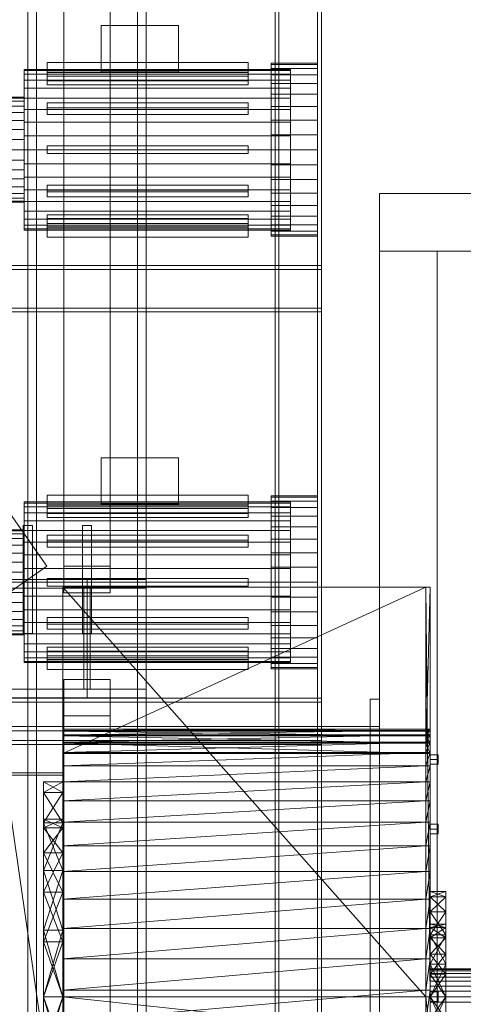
# Model space of a CAD drawing. Header units: millimetres. Extents: x -4738 to 65662, y -68080 to 6847.
# Tile 415 of 656: x 1734 to 2309, y -34900 to -33625. Entities that reach past the tile are written whole.
import ezdxf

# ---------------------------------------------------------------- set-up
doc = ezdxf.new("R2010")
doc.units = ezdxf.units.MM
for name, color, linetype, lineweight in [('frontal_C03', 7, 'Continuous', 0), ('frontal_secador', 7, 'Continuous', 0), ('frontal_tolva', 7, 'Continuous', 0)]:
    doc.layers.add(name, color=color, linetype=linetype, lineweight=lineweight)

msp = doc.modelspace()

# ---------------------------------------------------------------- linework, layer by layer
at = {"layer": 'frontal_C03'}
msp.add_line((1915, -35988), (1485, -33007.45), dxfattribs=at)
at = {"layer": 'frontal_secador'}
for p, q in [((2065, -35980), (2065, -33443.5)), ((2070, -35980), (2070, -33443.5)), ((2120, -35980), (2120, -33443.5)), ((2125, -35980), (2125, -33443.5)), ((1840, -33632.5), (1940, -33632.5)), ((1840, -33692.5), (1840, -33632.5)), ((1940, -33692.5), (1940, -33632.5)), ((1740, -33691.08), (1740, -33689.5)), ((2085, -33689.5), (1740, -33689.5)), ((1740, -33695.772), (1740, -33691.08)), ((2085, -33691.08), (1740, -33691.08)), ((2030, -33680.5), (1770, -33680.5)), ((1770, -33680.5), (1770, -33693.5)), ((2030, -33693.5), (2030, -33680.5)), ((2060, -33683.202), (2060, -33681.5)), ((2120, -33681.5), (2060, -33681.5)), ((2060, -33688.254), (2060, -33683.202)), ((2120, -33683.202), (2060, -33683.202)), ((2060, -33696.505), (2060, -33688.254)), ((2120, -33688.254), (2060, -33688.254)), ((2085, -33691.08), (2085, -33689.5)), ((2085, -33695.772), (2085, -33691.08)), ((2120, -33683.202), (2120, -33681.5)), ((2120, -33688.254), (2120, -33683.202)), ((2120, -33696.505), (2120, -33688.254)), ((1740, -33703.433), (1740, -33695.772)), ((2085, -33695.772), (1740, -33695.772)), ((1740, -33713.831), (1740, -33703.433)), ((2085, -33703.433), (1740, -33703.433)), ((1770, -33704.397), (1770, -33693.139)), ((1770, -33693.139), (2030, -33693.139)), ((1770, -33698.139), (1770, -33693.139)), ((1770, -33693.5), (2030, -33693.5)), ((2030, -33698.139), (1770, -33698.139)), ((1770, -33698.139), (1770, -33709.397)), ((2030, -33704.397), (1770, -33704.397)), ((1770, -33704.397), (1770, -33709.397)), ((1840, -33692.5), (1940, -33692.5)), ((2030, -33693.139), (2030, -33704.397)), ((2030, -33693.139), (2030, -33698.139)), ((2030, -33709.397), (2030, -33698.139)), ((2030, -33709.397), (2030, -33704.397)), ((2060, -33707.703), (2060, -33696.505)), ((2120, -33696.505), (2060, -33696.505)), ((2085, -33703.433), (2085, -33695.772)), ((2085, -33713.831), (2085, -33703.433)), ((2120, -33707.703), (2120, -33696.505)), ((1740, -33726.65), (1740, -33713.831)), ((2085, -33713.831), (1740, -33713.831)), ((1770, -33709.397), (2030, -33709.397)), ((2060, -33721.508), (2060, -33707.703)), ((2120, -33707.703), (2060, -33707.703)), ((2085, -33726.65), (2085, -33713.831)), ((2120, -33721.508), (2120, -33707.703)), ((1740, -33725.5), (1715, -33725.5)), ((1740, -33726.807), (1715, -33726.807)), ((1740, -33726.807), (1740, -33725.5)), ((1740, -33741.5), (1740, -33726.65)), ((2085, -33726.65), (1740, -33726.65)), ((1740, -33730.676), (1740, -33726.807)), ((2060, -33737.5), (2060, -33721.508)), ((2120, -33721.508), (2060, -33721.508)), ((2085, -33741.5), (2085, -33726.65)), ((2120, -33737.5), (2120, -33721.508)), ((1740, -33730.676), (1715, -33730.676)), ((1740, -33736.96), (1715, -33736.96)), ((1740, -33736.96), (1740, -33730.676)), ((1740, -33745.417), (1740, -33736.96)), ((1740, -33757.93), (1740, -33741.5)), ((2085, -33741.5), (1740, -33741.5)), ((1770, -33739.17), (1770, -33732.67)), ((1770, -33732.67), (2030, -33732.67)), ((1770, -33741.33), (1770, -33732.67)), ((2030, -33739.17), (1770, -33739.17)), ((1770, -33739.17), (1770, -33747.83)), ((2030, -33741.33), (1770, -33741.33)), ((1770, -33741.33), (1770, -33747.83)), ((2030, -33732.67), (2030, -33739.17)), ((2030, -33732.67), (2030, -33741.33)), ((2030, -33747.83), (2030, -33739.17)), ((2030, -33747.83), (2030, -33741.33)), ((2060, -33755.194), (2060, -33737.5)), ((2120, -33737.5), (2060, -33737.5)), ((2085, -33757.93), (2085, -33741.5)), ((2120, -33755.194), (2120, -33737.5)), ((1740, -33745.417), (1715, -33745.417)), ((1740, -33755.721), (1715, -33755.721)), ((1740, -33755.721), (1740, -33745.417)), ((1740, -33767.478), (1740, -33755.721)), ((1770, -33747.83), (2030, -33747.83)), ((2060, -33774.051), (2060, -33755.194)), ((2120, -33755.194), (2060, -33755.194)), ((2120, -33774.051), (2120, -33755.194)), ((1740, -33767.478), (1715, -33767.478)), ((1740, -33775.441), (1740, -33757.93)), ((2085, -33757.93), (1740, -33757.93)), ((1740, -33780.234), (1740, -33767.478)), ((2085, -33775.441), (2085, -33757.93)), ((1740, -33780.234), (1715, -33780.234)), ((1740, -33793.5), (1740, -33775.441)), ((2085, -33775.441), (1740, -33775.441)), ((1740, -33793.5), (1740, -33780.234)), ((2060, -33793.5), (2060, -33774.051)), ((2120, -33774.051), (2060, -33774.051)), ((2085, -33793.5), (2085, -33775.441)), ((2120, -33793.5), (2120, -33774.051)), ((1715, -33793.5), (1740, -33793.5)), ((1740, -33793.5), (1740, -33811.559)), ((1740, -33793.5), (2085, -33793.5)), ((1740, -33806.766), (1740, -33793.5)), ((1770, -33788.5), (2030, -33788.5)), ((1770, -33798.5), (1770, -33788.5)), ((2030, -33798.5), (2030, -33788.5)), ((2060, -33793.5), (2060, -33812.949)), ((2060, -33793.5), (2120, -33793.5)), ((2085, -33811.559), (2085, -33793.5)), ((2120, -33812.949), (2120, -33793.5)), ((1740, -33806.766), (1715, -33806.766)), ((1740, -33806.766), (1740, -33819.522)), ((1770, -33798.5), (2030, -33798.5)), ((1740, -33819.522), (1715, -33819.522)), ((1740, -33811.559), (1740, -33829.07)), ((2085, -33811.559), (1740, -33811.559)), ((1740, -33819.522), (1740, -33831.279)), ((2060, -33812.949), (2060, -33831.806)), ((2120, -33812.949), (2060, -33812.949)), ((2085, -33811.559), (2085, -33829.07)), ((2120, -33812.949), (2120, -33831.806)), ((1740, -33831.279), (1715, -33831.279)), ((1740, -33829.07), (1740, -33845.5)), ((2085, -33829.07), (1740, -33829.07)), ((1740, -33831.279), (1740, -33841.583)), ((2060, -33831.806), (2060, -33849.5)), ((2120, -33831.806), (2060, -33831.806)), ((2085, -33829.07), (2085, -33845.5)), ((2120, -33831.806), (2120, -33849.5)), ((1740, -33841.583), (1715, -33841.583)), ((1740, -33841.583), (1740, -33850.04)), ((1770, -33839.17), (2030, -33839.17)), ((1770, -33845.67), (1770, -33839.17)), ((1770, -33847.83), (1770, -33839.17)), ((2030, -33839.17), (2030, -33845.67)), ((2030, -33839.17), (2030, -33847.83)), ((1740, -33850.04), (1715, -33850.04)), ((1740, -33856.324), (1715, -33856.324)), ((1740, -33845.5), (1740, -33860.35)), ((2085, -33845.5), (1740, -33845.5)), ((1740, -33850.04), (1740, -33856.324)), ((1740, -33856.324), (1740, -33860.193)), ((2030, -33845.67), (1770, -33845.67)), ((1770, -33845.67), (1770, -33854.33)), ((1770, -33847.83), (1770, -33854.33)), ((2030, -33847.83), (1770, -33847.83)), ((1770, -33854.33), (2030, -33854.33)), ((2030, -33854.33), (2030, -33845.67)), ((2030, -33854.33), (2030, -33847.83)), ((2060, -33849.5), (2060, -33865.492)), ((2120, -33849.5), (2060, -33849.5)), ((2085, -33845.5), (2085, -33860.35)), ((2120, -33849.5), (2120, -33865.492)), ((2200, -33850), (3700, -33850)), ((2200, -33925), (2200, -33850)), ((1740, -33860.193), (1715, -33860.193)), ((1740, -33861.5), (1715, -33861.5)), ((1740, -33860.193), (1740, -33861.5)), ((1740, -33860.35), (1740, -33873.169)), ((2085, -33860.35), (1740, -33860.35)), ((2060, -33865.492), (2060, -33879.297)), ((2120, -33865.492), (2060, -33865.492)), ((2085, -33860.35), (2085, -33873.169)), ((2120, -33865.492), (2120, -33879.297)), ((1740, -33873.169), (1740, -33883.567)), ((2085, -33873.169), (1740, -33873.169)), ((1740, -33883.567), (1740, -33891.228)), ((2085, -33883.567), (1740, -33883.567)), ((1770, -33877.603), (2030, -33877.603)), ((1770, -33888.861), (1770, -33877.603)), ((1770, -33882.603), (1770, -33877.603)), ((1770, -33882.603), (1770, -33893.861)), ((2030, -33882.603), (1770, -33882.603)), ((2030, -33877.603), (2030, -33888.861)), ((2030, -33877.603), (2030, -33882.603)), ((2030, -33893.861), (2030, -33882.603)), ((2060, -33879.297), (2060, -33890.495)), ((2120, -33879.297), (2060, -33879.297)), ((2085, -33873.169), (2085, -33883.567)), ((2085, -33883.567), (2085, -33891.228)), ((2120, -33879.297), (2120, -33890.495)), ((1740, -33891.228), (1740, -33895.92)), ((2085, -33891.228), (1740, -33891.228)), ((1740, -33895.92), (1740, -33897.5)), ((2085, -33895.92), (1740, -33895.92)), ((2030, -33888.861), (1770, -33888.861)), ((1770, -33888.861), (1770, -33893.861)), ((1770, -33893.5), (2030, -33893.5)), ((1770, -33906.5), (1770, -33893.5)), ((1770, -33893.861), (2030, -33893.861)), ((2030, -33893.861), (2030, -33888.861)), ((2030, -33893.5), (2030, -33906.5)), ((2060, -33890.495), (2060, -33898.746)), ((2120, -33890.495), (2060, -33890.495)), ((2085, -33891.228), (2085, -33895.92)), ((2085, -33895.92), (2085, -33897.5)), ((2120, -33890.495), (2120, -33898.746)), ((2085, -33897.5), (1740, -33897.5)), ((2030, -33906.5), (1770, -33906.5)), ((2060, -33898.746), (2060, -33903.798)), ((2120, -33898.746), (2060, -33898.746)), ((2060, -33903.798), (2060, -33905.5)), ((2120, -33903.798), (2060, -33903.798)), ((2120, -33905.5), (2060, -33905.5)), ((2120, -33898.746), (2120, -33903.798)), ((2120, -33903.798), (2120, -33905.5)), ((2200, -33925), (2275, -33925)), ((2200, -35865), (2200, -33925)), ((2200, -33925), (3700, -33925)), ((2275, -35865), (2275, -33925)), ((2275, -33925), (3625, -33925)), ((1325, -33943.5), (2125, -33943.5)), ((2125, -33948.5), (2125, -33943.5)), ((1325, -33948.5), (2125, -33948.5)), ((2125, -33998.5), (2125, -33948.5)), ((1325, -33998.5), (2125, -33998.5)), ((1325, -34003.5), (2125, -34003.5)), ((2125, -34003.5), (2125, -33998.5)), ((1840, -34192.5), (1940, -34192.5)), ((1840, -34252.5), (1840, -34192.5)), ((1940, -34252.5), (1940, -34192.5)), ((2030, -34240.5), (1770, -34240.5)), ((1770, -34240.5), (1770, -34253.5)), ((2030, -34253.5), (2030, -34240.5)), ((1740, -34251.08), (1740, -34249.5)), ((2085, -34249.5), (1740, -34249.5)), ((1740, -34255.772), (1740, -34251.08)), ((2085, -34251.08), (1740, -34251.08)), ((1770, -34264.397), (1770, -34253.139)), ((1770, -34253.139), (2030, -34253.139)), ((1770, -34258.139), (1770, -34253.139)), ((1840, -34252.5), (1940, -34252.5)), ((2030, -34253.139), (2030, -34264.397)), ((2030, -34253.139), (2030, -34258.139)), ((2060, -34243.202), (2060, -34241.5)), ((2120, -34241.5), (2060, -34241.5)), ((2060, -34248.254), (2060, -34243.202)), ((2120, -34243.202), (2060, -34243.202)), ((2060, -34256.505), (2060, -34248.254)), ((2120, -34248.254), (2060, -34248.254)), ((2085, -34251.08), (2085, -34249.5)), ((2085, -34255.772), (2085, -34251.08)), ((2120, -34243.202), (2120, -34241.5)), ((2120, -34248.254), (2120, -34243.202)), ((2120, -34256.505), (2120, -34248.254)), ((1740, -34263.433), (1740, -34255.772)), ((2085, -34255.772), (1740, -34255.772)), ((1740, -34273.831), (1740, -34263.433)), ((2085, -34263.433), (1740, -34263.433)), ((1770, -34253.5), (2030, -34253.5)), ((2030, -34258.139), (1770, -34258.139)), ((1770, -34258.139), (1770, -34269.397)), ((2030, -34264.397), (1770, -34264.397)), ((1770, -34264.397), (1770, -34269.397)), ((2030, -34269.397), (2030, -34258.139)), ((2030, -34269.397), (2030, -34264.397)), ((2060, -34267.703), (2060, -34256.505)), ((2120, -34256.505), (2060, -34256.505)), ((2085, -34263.433), (2085, -34255.772)), ((2085, -34273.831), (2085, -34263.433)), ((2120, -34267.703), (2120, -34256.505)), ((1740, -34286.65), (1740, -34273.831)), ((2085, -34273.831), (1740, -34273.831)), ((1770, -34269.397), (2030, -34269.397)), ((2060, -34281.508), (2060, -34267.703)), ((2120, -34267.703), (2060, -34267.703)), ((2085, -34286.65), (2085, -34273.831)), ((2120, -34281.508), (2120, -34267.703)), ((1740, -34285.5), (1715, -34285.5)), ((1740, -34286.807), (1715, -34286.807)), ((1740, -34290.676), (1715, -34290.676)), ((1740, -34286.807), (1740, -34285.5)), ((1740, -34301.5), (1740, -34286.65)), ((2085, -34286.65), (1740, -34286.65)), ((1740, -34290.676), (1740, -34286.807)), ((1740, -34296.96), (1740, -34290.676)), ((2060, -34297.5), (2060, -34281.508)), ((2120, -34281.508), (2060, -34281.508)), ((2085, -34301.5), (2085, -34286.65)), ((2120, -34297.5), (2120, -34281.508)), ((1740, -34296.96), (1715, -34296.96)), ((1740, -34305.417), (1740, -34296.96)), ((1740, -34317.93), (1740, -34301.5)), ((2085, -34301.5), (1740, -34301.5)), ((1770, -34299.17), (1770, -34292.67)), ((1770, -34292.67), (2030, -34292.67)), ((1770, -34301.33), (1770, -34292.67)), ((2030, -34299.17), (1770, -34299.17)), ((1770, -34299.17), (1770, -34307.83)), ((2030, -34301.33), (1770, -34301.33)), ((1770, -34301.33), (1770, -34307.83)), ((2030, -34292.67), (2030, -34299.17)), ((2030, -34292.67), (2030, -34301.33)), ((2030, -34307.83), (2030, -34299.17)), ((2030, -34307.83), (2030, -34301.33)), ((2060, -34315.194), (2060, -34297.5)), ((2120, -34297.5), (2060, -34297.5)), ((2085, -34317.93), (2085, -34301.5)), ((2120, -34315.194), (2120, -34297.5)), ((1740, -34305.417), (1715, -34305.417)), ((1740, -34315.721), (1715, -34315.721)), ((1740, -34315.721), (1740, -34305.417)), ((1740, -34327.478), (1740, -34315.721)), ((1770, -34307.83), (2030, -34307.83)), ((2060, -34334.051), (2060, -34315.194)), ((2120, -34315.194), (2060, -34315.194)), ((2120, -34334.051), (2120, -34315.194)), ((1740, -34327.478), (1715, -34327.478)), ((1740, -34335.441), (1740, -34317.93)), ((2085, -34317.93), (1740, -34317.93)), ((1740, -34340.234), (1740, -34327.478)), ((2085, -34335.441), (2085, -34317.93)), ((1740, -34340.234), (1715, -34340.234)), ((1740, -34353.5), (1740, -34335.441)), ((2085, -34335.441), (1740, -34335.441)), ((1740, -34353.5), (1740, -34340.234)), ((2060, -34353.5), (2060, -34334.051)), ((2120, -34334.051), (2060, -34334.051)), ((2085, -34353.5), (2085, -34335.441)), ((2120, -34353.5), (2120, -34334.051)), ((1715, -34353.5), (1740, -34353.5)), ((1740, -34353.5), (1740, -34371.559)), ((1740, -34353.5), (2085, -34353.5)), ((1740, -34366.766), (1740, -34353.5)), ((1770, -34348.5), (2030, -34348.5)), ((1770, -34358.5), (1770, -34348.5)), ((2030, -34358.5), (2030, -34348.5)), ((2060, -34353.5), (2060, -34372.949)), ((2060, -34353.5), (2120, -34353.5)), ((2085, -34371.559), (2085, -34353.5)), ((2120, -34372.949), (2120, -34353.5)), ((1740, -34366.766), (1715, -34366.766)), ((1740, -34366.766), (1740, -34379.522)), ((1770, -34358.5), (2030, -34358.5)), ((1790, -34575.203), (1790, -34360)), ((1790, -34890), (1790, -34360)), ((2260, -34890), (1790, -34360)), ((2260, -34360), (1790, -34360)), ((2260, -34360), (1790, -34575.203)), ((2260, -34360), (2260, -34575.203)), ((2260, -34360), (2260, -34890)), ((2266, -34890), (2260, -34360)), ((2266, -34360), (2260, -34360)), ((2266, -34360), (2260, -34575.203)), ((2266, -34360), (2266, -34575.203)), ((2266, -34360), (2266, -34890)), ((1740, -34379.522), (1715, -34379.522)), ((1740, -34371.559), (1740, -34389.07)), ((2085, -34371.559), (1740, -34371.559)), ((1740, -34379.522), (1740, -34391.279)), ((2060, -34372.949), (2060, -34391.806)), ((2120, -34372.949), (2060, -34372.949)), ((2085, -34371.559), (2085, -34389.07)), ((2120, -34372.949), (2120, -34391.806)), ((1740, -34391.279), (1715, -34391.279)), ((1740, -34389.07), (1740, -34405.5)), ((2085, -34389.07), (1740, -34389.07)), ((1740, -34391.279), (1740, -34401.583)), ((2060, -34391.806), (2060, -34409.5)), ((2120, -34391.806), (2060, -34391.806)), ((2085, -34389.07), (2085, -34405.5)), ((2120, -34391.806), (2120, -34409.5)), ((1740, -34401.583), (1715, -34401.583)), ((1740, -34401.583), (1740, -34410.04)), ((1740, -34405.5), (1740, -34420.35)), ((2085, -34405.5), (1740, -34405.5)), ((1770, -34399.17), (2030, -34399.17)), ((1770, -34405.67), (1770, -34399.17)), ((1770, -34407.83), (1770, -34399.17)), ((2030, -34405.67), (1770, -34405.67)), ((1770, -34405.67), (1770, -34414.33)), ((2030, -34399.17), (2030, -34405.67)), ((2030, -34399.17), (2030, -34407.83)), ((2030, -34414.33), (2030, -34405.67)), ((2085, -34405.5), (2085, -34420.35)), ((1740, -34410.04), (1715, -34410.04)), ((1740, -34416.324), (1715, -34416.324)), ((1740, -34410.04), (1740, -34416.324)), ((1740, -34416.324), (1740, -34420.193)), ((1770, -34407.83), (1770, -34414.33)), ((2030, -34407.83), (1770, -34407.83)), ((1770, -34414.33), (2030, -34414.33)), ((2030, -34414.33), (2030, -34407.83)), ((2060, -34409.5), (2060, -34425.492)), ((2120, -34409.5), (2060, -34409.5)), ((2120, -34409.5), (2120, -34425.492)), ((1740, -34420.193), (1715, -34420.193)), ((1740, -34421.5), (1715, -34421.5)), ((1740, -34420.193), (1740, -34421.5)), ((1740, -34420.35), (1740, -34433.169)), ((2085, -34420.35), (1740, -34420.35)), ((2060, -34425.492), (2060, -34439.297)), ((2120, -34425.492), (2060, -34425.492)), ((2085, -34420.35), (2085, -34433.169)), ((2120, -34425.492), (2120, -34439.297)), ((1740, -34433.169), (1740, -34443.567)), ((2085, -34433.169), (1740, -34433.169)), ((1740, -34443.567), (1740, -34451.228)), ((2085, -34443.567), (1740, -34443.567)), ((1770, -34437.603), (2030, -34437.603)), ((1770, -34448.861), (1770, -34437.603)), ((1770, -34442.603), (1770, -34437.603)), ((1770, -34442.603), (1770, -34453.861)), ((2030, -34442.603), (1770, -34442.603)), ((2030, -34437.603), (2030, -34448.861)), ((2030, -34437.603), (2030, -34442.603)), ((2030, -34453.861), (2030, -34442.603)), ((2060, -34439.297), (2060, -34450.495)), ((2120, -34439.297), (2060, -34439.297)), ((2085, -34433.169), (2085, -34443.567)), ((2085, -34443.567), (2085, -34451.228)), ((2120, -34439.297), (2120, -34450.495)), ((1740, -34451.228), (1740, -34455.92)), ((2085, -34451.228), (1740, -34451.228)), ((1740, -34455.92), (1740, -34457.5)), ((2085, -34455.92), (1740, -34455.92)), ((2030, -34448.861), (1770, -34448.861)), ((1770, -34448.861), (1770, -34453.861)), ((1770, -34453.5), (2030, -34453.5)), ((1770, -34466.5), (1770, -34453.5)), ((1770, -34453.861), (2030, -34453.861)), ((2030, -34453.861), (2030, -34448.861)), ((2030, -34453.5), (2030, -34466.5)), ((2060, -34450.495), (2060, -34458.746)), ((2120, -34450.495), (2060, -34450.495)), ((2085, -34451.228), (2085, -34455.92)), ((2085, -34455.92), (2085, -34457.5)), ((2120, -34450.495), (2120, -34458.746)), ((2085, -34457.5), (1740, -34457.5)), ((2030, -34466.5), (1770, -34466.5)), ((2060, -34458.746), (2060, -34463.798)), ((2120, -34458.746), (2060, -34458.746)), ((2060, -34463.798), (2060, -34465.5)), ((2120, -34463.798), (2060, -34463.798)), ((2120, -34465.5), (2060, -34465.5)), ((2120, -34458.746), (2120, -34463.798)), ((2120, -34463.798), (2120, -34465.5)), ((1325, -34503.5), (2125, -34503.5)), ((2125, -34508.5), (2125, -34503.5)), ((2188, -34505), (2200, -34505)), ((2188, -34540), (2188, -34505)), ((2200, -34540), (2200, -34505)), ((1325, -34508.5), (2125, -34508.5)), ((2125, -34558.5), (2125, -34508.5)), ((1400, -34540), (2200, -34540)), ((1400, -34546), (2200, -34546)), ((1790, -34543.834), (1790, -34552.209)), ((1790, -34546.122), (1790, -34543.834)), ((1790, -34550.982), (1790, -34543.834)), ((1790, -34543.834), (1790, -34545.438)), ((1790, -34543.834), (1790, -34575.203)), ((1790, -34573.861), (1790, -34543.834)), ((1790, -34543.834), (1790, -34890)), ((1790, -34663.997), (1790, -34543.834)), ((1790, -34543.834), (1790, -35081.561)), ((1790, -34964.32), (1790, -34543.834)), ((1790, -34543.834), (1790, -35313.212)), ((2260, -34546.122), (1790, -34543.834)), ((2260, -34543.834), (1790, -34543.834)), ((2260, -34543.834), (1790, -34545.438)), ((1790, -34545.438), (1790, -34550.982)), ((2260, -34545.438), (1790, -34545.438)), ((2260, -34545.438), (1790, -34550.982)), ((1790, -34552.209), (1790, -34546.122)), ((2260, -34552.209), (1790, -34546.122)), ((2260, -34546.122), (1790, -34546.122)), ((2188, -34540), (2200, -34540)), ((2188, -35140), (2188, -34540)), ((2200, -34546), (2200, -34540)), ((2200, -35140), (2200, -34540)), ((2200, -35134), (2200, -34546)), ((2260, -34552.209), (2260, -34543.834)), ((2260, -34543.834), (2260, -34546.122)), ((2260, -34543.834), (2260, -34550.982)), ((2260, -34545.438), (2260, -34543.834)), ((2260, -34575.203), (2260, -34543.834)), ((2260, -34543.834), (2260, -34573.861)), ((2260, -34890), (2260, -34543.834)), ((2260, -34543.834), (2260, -34663.997)), ((2260, -35081.561), (2260, -34543.834)), ((2260, -34543.834), (2260, -34964.32)), ((2260, -35313.212), (2260, -34543.834)), ((2266, -34546.122), (2260, -34543.834)), ((2266, -34543.834), (2260, -34543.834)), ((2266, -34543.834), (2260, -34545.438)), ((2260, -34550.982), (2260, -34545.438)), ((2266, -34545.438), (2260, -34545.438)), ((2266, -34545.438), (2260, -34550.982)), ((2260, -34546.122), (2260, -34552.209)), ((2266, -34552.209), (2260, -34546.122)), ((2266, -34546.122), (2260, -34546.122)), ((2266, -34552.209), (2266, -34543.834)), ((2266, -34543.834), (2266, -34546.122)), ((2266, -34543.834), (2266, -34550.982)), ((2266, -34545.438), (2266, -34543.834)), ((2266, -34575.203), (2266, -34543.834)), ((2266, -34543.834), (2266, -34573.861)), ((2266, -34890), (2266, -34543.834)), ((2266, -34543.834), (2266, -34663.997)), ((2266, -35081.561), (2266, -34543.834)), ((2266, -34543.834), (2266, -34964.32)), ((2266, -35313.212), (2266, -34543.834)), ((2266, -34550.982), (2266, -34545.438)), ((2266, -34546.122), (2266, -34552.209)), ((1325, -34558.5), (2125, -34558.5)), ((1790, -34573.861), (1790, -34550.982)), ((1790, -34550.982), (1790, -34560.471)), ((2260, -34550.982), (1790, -34550.982)), ((2260, -34550.982), (1790, -34560.471)), ((1790, -34552.209), (1790, -34575.203)), ((1790, -34561.96), (1790, -34552.209)), ((2260, -34561.96), (1790, -34552.209)), ((2260, -34552.209), (1790, -34552.209)), ((2125, -34563.5), (2125, -34558.5)), ((2260, -34550.982), (2260, -34573.861)), ((2260, -34560.471), (2260, -34550.982)), ((2266, -34550.982), (2260, -34550.982)), ((2266, -34550.982), (2260, -34560.471)), ((2260, -34575.203), (2260, -34552.209)), ((2260, -34552.209), (2260, -34561.96)), ((2266, -34561.96), (2260, -34552.209)), ((2266, -34552.209), (2260, -34552.209)), ((2266, -34550.982), (2266, -34573.861)), ((2266, -34560.471), (2266, -34550.982)), ((2266, -34575.203), (2266, -34552.209)), ((2266, -34552.209), (2266, -34561.96)), ((1325, -34563.5), (2125, -34563.5)), ((1790, -34560.471), (1790, -34573.861)), ((2260, -34560.471), (1790, -34560.471)), ((2260, -34560.471), (1790, -34573.861)), ((1790, -34575.203), (1790, -34561.96)), ((2260, -34575.203), (1790, -34561.96)), ((2260, -34561.96), (1790, -34561.96)), ((2260, -34573.861), (2260, -34560.471)), ((2266, -34560.471), (2260, -34560.471)), ((2266, -34560.471), (2260, -34573.861)), ((2260, -34561.96), (2260, -34575.203)), ((2266, -34575.203), (2260, -34561.96)), ((2266, -34561.96), (2260, -34561.96)), ((2266, -34573.861), (2266, -34560.471)), ((2266, -34561.96), (2266, -34575.203)), ((1790, -34611.949), (1790, -34573.861)), ((1790, -34573.861), (1790, -34591.065)), ((1790, -34663.997), (1790, -34573.861)), ((2260, -34573.861), (1790, -34573.861)), ((2260, -34573.861), (1790, -34591.065)), ((1790, -34575.203), (1790, -34890)), ((1790, -34575.203), (2260, -34575.203)), ((2260, -34573.861), (2260, -34611.949)), ((2260, -34591.065), (2260, -34573.861)), ((2260, -34573.861), (2260, -34663.997)), ((2266, -34573.861), (2260, -34573.861)), ((2266, -34573.861), (2260, -34591.065)), ((2260, -34890), (2260, -34575.203)), ((2260, -34575.203), (2266, -34575.203)), ((2266, -34573.861), (2266, -34611.949)), ((2266, -34591.065), (2266, -34573.861)), ((2266, -34573.861), (2266, -34663.997)), ((2266, -34890), (2266, -34575.203)), ((2266, -34583), (2266, -34576.938)), ((2276, -34576.938), (2266, -34576.938)), ((2266, -34583), (2266, -34589.062)), ((2266, -34583), (2276, -34583)), ((2276, -34583), (2276, -34576.938)), ((2276, -34589.062), (2276, -34583)), ((1790, -34591.065), (1790, -34611.949)), ((2260, -34591.065), (1790, -34591.065)), ((2260, -34591.065), (1790, -34611.949)), ((2260, -34611.949), (2260, -34591.065)), ((2266, -34591.065), (2260, -34591.065)), ((2266, -34591.065), (2260, -34611.949)), ((2276, -34589.062), (2266, -34589.062)), ((2266, -34611.949), (2266, -34591.065)), ((1400, -34600), (1790, -34600)), ((1400, -34603), (1790, -34603)), ((1790, -34603), (1790, -34600)), ((1790, -34987), (1790, -34603)), ((1765, -34625.606), (1765, -34612)), ((1790, -34625.606), (1765, -34612)), ((1790, -34612), (1765, -34612)), ((1790, -34612), (1765, -34625.606)), ((1790, -34663.997), (1790, -34611.949)), ((1790, -34611.949), (1790, -34636.334)), ((2260, -34611.949), (1790, -34611.949)), ((2260, -34611.949), (1790, -34636.334)), ((1790, -34625.606), (1790, -34612)), ((2260, -34611.949), (2260, -34663.997)), ((2260, -34636.334), (2260, -34611.949)), ((2266, -34611.949), (2260, -34611.949)), ((2266, -34611.949), (2260, -34636.334)), ((2266, -34611.949), (2266, -34663.997)), ((2266, -34636.334), (2266, -34611.949)), ((1765, -34625.606), (1765, -34726.596)), ((1765, -34665.093), (1765, -34625.606)), ((1765, -34754.809), (1765, -34625.606)), ((1765, -34703.926), (1765, -34625.606)), ((1765, -34671.257), (1765, -34625.606)), ((1765, -34660), (1765, -34625.606)), ((1790, -34665.093), (1765, -34625.606)), ((1790, -34625.606), (1765, -34625.606)), ((1790, -34625.606), (1765, -34665.093)), ((1790, -34726.596), (1790, -34625.606)), ((1790, -34625.606), (1790, -34665.093)), ((1790, -34625.606), (1790, -34754.809)), ((1790, -34625.606), (1790, -34703.926)), ((1790, -34625.606), (1790, -34671.257)), ((1790, -34625.606), (1790, -34660)), ((1790, -34636.334), (1790, -34663.997)), ((2260, -34636.334), (1790, -34636.334)), ((2260, -34636.334), (1790, -34663.997)), ((2260, -34663.997), (2260, -34636.334)), ((2266, -34636.334), (2260, -34636.334)), ((2266, -34636.334), (2260, -34663.997)), ((2266, -34663.997), (2266, -34636.334)), ((1765, -34671.257), (1765, -34660)), ((1790, -34671.257), (1765, -34660)), ((1790, -34660), (1765, -34660)), ((1790, -34660), (1765, -34671.257)), ((1790, -34660), (1790, -34671.257)), ((1765, -34726.596), (1765, -34665.093)), ((1790, -34726.596), (1765, -34665.093)), ((1790, -34665.093), (1765, -34665.093)), ((1790, -34665.093), (1765, -34726.596)), ((1765, -34703.926), (1765, -34671.257)), ((1765, -34671.257), (1765, -34726.596)), ((1790, -34703.926), (1765, -34671.257)), ((1790, -34671.257), (1765, -34671.257)), ((1790, -34671.257), (1765, -34703.926)), ((1790, -34728.067), (1790, -34663.997)), ((1790, -34663.997), (1790, -34694.676)), ((1790, -34801.597), (1790, -34663.997)), ((1790, -34964.32), (1790, -34663.997)), ((2260, -34663.997), (1790, -34663.997)), ((2260, -34663.997), (1790, -34694.676)), ((1790, -34665.093), (1790, -34726.596)), ((1790, -34671.257), (1790, -34703.926)), ((1790, -34726.596), (1790, -34671.257)), ((2260, -34663.997), (2260, -34728.067)), ((2260, -34694.676), (2260, -34663.997)), ((2260, -34663.997), (2260, -34801.597)), ((2260, -34663.997), (2260, -34964.32)), ((2266, -34663.997), (2260, -34663.997)), ((2266, -34663.997), (2260, -34694.676)), ((2266, -34663.997), (2266, -34728.067)), ((2266, -34694.676), (2266, -34663.997)), ((2266, -34663.997), (2266, -34801.597)), ((2266, -34663.997), (2266, -34964.32)), ((2266, -34672.918), (2266, -34666.856)), ((2276, -34666.856), (2266, -34666.856)), ((2266, -34672.918), (2266, -34678.98)), ((2266, -34672.918), (2276, -34672.918)), ((2276, -34672.918), (2276, -34666.856)), ((2276, -34678.98), (2276, -34672.918)), ((2276, -34678.98), (2266, -34678.98)), ((1790, -34694.676), (1790, -34728.067)), ((2260, -34694.676), (1790, -34694.676)), ((2260, -34694.676), (1790, -34728.067)), ((2260, -34728.067), (2260, -34694.676)), ((2266, -34694.676), (2260, -34694.676)), ((2266, -34694.676), (2260, -34728.067)), ((2266, -34728.067), (2266, -34694.676)), ((1765, -34754.809), (1765, -34703.926)), ((1765, -34703.926), (1765, -34726.596)), ((1790, -34754.809), (1765, -34703.926)), ((1790, -34703.926), (1765, -34703.926)), ((1790, -34703.926), (1765, -34754.809)), ((1790, -34703.926), (1790, -34754.809)), ((1790, -34726.596), (1790, -34703.926)), ((1765, -34726.596), (1765, -34890)), ((1765, -34804.093), (1765, -34726.596)), ((1765, -34754.809), (1765, -34726.596)), ((1790, -34804.093), (1765, -34726.596)), ((1790, -34726.596), (1765, -34726.596)), ((1790, -34726.596), (1765, -34804.093)), ((1790, -34890), (1790, -34726.596)), ((1790, -34726.596), (1790, -34804.093)), ((1790, -34726.596), (1790, -34754.809)), ((1790, -34801.597), (1790, -34728.067)), ((1790, -34728.067), (1790, -34763.832)), ((2260, -34728.067), (1790, -34728.067)), ((2260, -34728.067), (1790, -34763.832)), ((2260, -34728.067), (2260, -34801.597)), ((2260, -34763.832), (2260, -34728.067)), ((2266, -34728.067), (2260, -34728.067)), ((2266, -34728.067), (2260, -34763.832)), ((2266, -34728.067), (2266, -34801.597)), ((2266, -34763.832), (2266, -34728.067)), ((1765, -34754.809), (1765, -34890)), ((1765, -34818.926), (1765, -34754.809)), ((1790, -34818.926), (1765, -34754.809)), ((1790, -34754.809), (1765, -34754.809)), ((1790, -34754.809), (1765, -34818.926)), ((1790, -34890), (1790, -34754.809)), ((1790, -34754.809), (1790, -34818.926)), ((2266, -34760.656), (2266, -34754)), ((2286, -34760.656), (2266, -34754)), ((2286, -34754), (2266, -34754)), ((2286, -34754), (2266, -34760.656)), ((2266, -34760.656), (2266, -34810.061)), ((2266, -34779.974), (2266, -34760.656)), ((2266, -34890), (2266, -34760.656)), ((2266, -34813.952), (2266, -34760.656)), ((2266, -34800.601), (2266, -34760.656)), ((2266, -34796), (2266, -34760.656)), ((2286, -34779.974), (2266, -34760.656)), ((2286, -34760.656), (2266, -34760.656)), ((2286, -34760.656), (2266, -34779.974)), ((2286, -34760.656), (2286, -34754)), ((2286, -34810.061), (2286, -34760.656)), ((2286, -34760.656), (2286, -34779.974)), ((2286, -34760.656), (2286, -34890)), ((2286, -34760.656), (2286, -34813.952)), ((2286, -34760.656), (2286, -34800.601)), ((2286, -34760.656), (2286, -34796)), ((1790, -34763.832), (1790, -34801.597)), ((2260, -34763.832), (1790, -34763.832)), ((2260, -34763.832), (1790, -34801.597)), ((2260, -34801.597), (2260, -34763.832)), ((2266, -34763.832), (2260, -34763.832)), ((2266, -34763.832), (2260, -34801.597)), ((2266, -34801.597), (2266, -34763.832)), ((2266, -34810.061), (2266, -34779.974)), ((2286, -34810.061), (2266, -34779.974)), ((2286, -34779.974), (2266, -34779.974)), ((2286, -34779.974), (2266, -34810.061)), ((2286, -34779.974), (2286, -34810.061)), ((2266, -34800.601), (2266, -34796)), ((2266, -34796), (2266, -34810.061)), ((2286, -34800.601), (2266, -34796)), ((2286, -34796), (2266, -34796)), ((2286, -34796), (2266, -34800.601)), ((2266, -34813.952), (2266, -34800.601)), ((2266, -34800.601), (2266, -34810.061)), ((2286, -34813.952), (2266, -34800.601)), ((2286, -34800.601), (2266, -34800.601)), ((2286, -34800.601), (2266, -34813.952)), ((2286, -34796), (2286, -34800.601)), ((2286, -34810.061), (2286, -34796)), ((2286, -34800.601), (2286, -34813.952)), ((2286, -34810.061), (2286, -34800.601)), ((1765, -34890), (1765, -34804.093)), ((1790, -34890), (1765, -34804.093)), ((1790, -34804.093), (1765, -34804.093)), ((1790, -34804.093), (1765, -34890)), ((1790, -34881.506), (1790, -34801.597)), ((1790, -34801.597), (1790, -34840.964)), ((1790, -34964.32), (1790, -34801.597)), ((2260, -34801.597), (1790, -34801.597)), ((2260, -34801.597), (1790, -34840.964)), ((1790, -34804.093), (1790, -34890)), ((2260, -34801.597), (2260, -34881.506)), ((2260, -34840.964), (2260, -34801.597)), ((2260, -34801.597), (2260, -34964.32)), ((2266, -34801.597), (2260, -34801.597)), ((2266, -34801.597), (2260, -34840.964)), ((2266, -34801.597), (2266, -34881.506)), ((2266, -34840.964), (2266, -34801.597)), ((2266, -34801.597), (2266, -34964.32)), ((2266, -34810.061), (2266, -34890)), ((2266, -34847.974), (2266, -34810.061)), ((2266, -34810.061), (2266, -34969.939)), ((2266, -34813.952), (2266, -34810.061)), ((2266, -34834.748), (2266, -34810.061)), ((2266, -34860.952), (2266, -34810.061)), ((2286, -34847.974), (2266, -34810.061)), ((2286, -34810.061), (2266, -34810.061)), ((2286, -34810.061), (2266, -34847.974)), ((2266, -34813.952), (2266, -34890)), ((2266, -34834.748), (2266, -34813.952)), ((2286, -34834.748), (2266, -34813.952)), ((2286, -34813.952), (2266, -34813.952)), ((2286, -34813.952), (2266, -34834.748)), ((2286, -34890), (2286, -34810.061)), ((2286, -34810.061), (2286, -34847.974)), ((2286, -34969.939), (2286, -34810.061)), ((2286, -34810.061), (2286, -34813.952)), ((2286, -34810.061), (2286, -34834.748)), ((2286, -34810.061), (2286, -34860.952)), ((2286, -34890), (2286, -34813.952)), ((2286, -34813.952), (2286, -34834.748)), ((1765, -34818.926), (1765, -34890)), ((1790, -34890), (1765, -34818.926)), ((1790, -34818.926), (1765, -34818.926)), ((1790, -34818.926), (1765, -34890)), ((1790, -34890), (1790, -34818.926)), ((2266, -34834.748), (2266, -34890)), ((2266, -34860.952), (2266, -34834.748)), ((2286, -34860.952), (2266, -34834.748)), ((2286, -34834.748), (2266, -34834.748)), ((2286, -34834.748), (2266, -34860.952)), ((2286, -34890), (2286, -34834.748)), ((2286, -34834.748), (2286, -34860.952)), ((1790, -34840.964), (1790, -34881.506)), ((2260, -34840.964), (1790, -34840.964)), ((2260, -34840.964), (1790, -34881.506)), ((2260, -34881.506), (2260, -34840.964)), ((2266, -34840.964), (2260, -34840.964)), ((2266, -34840.964), (2260, -34881.506)), ((2266, -34881.506), (2266, -34840.964)), ((2266, -34890), (2266, -34847.974)), ((2286, -34890), (2266, -34847.974)), ((2286, -34847.974), (2266, -34847.974)), ((2286, -34847.974), (2266, -34890)), ((2286, -34847.974), (2286, -34890)), ((2266, -34854.692), (2266, -34854)), ((2441, -34854), (2266, -34854)), ((2266, -34856.74), (2266, -34854.692)), ((2441, -34854.692), (2266, -34854.692)), ((2266, -34860.067), (2266, -34856.74)), ((2441, -34856.74), (2266, -34856.74)), ((2266, -34864.544), (2266, -34860.067)), ((2441, -34860.067), (2266, -34860.067)), ((2266, -34860.952), (2266, -34890)), ((2266, -34860.952), (2266, -34969.939)), ((2286, -34890), (2266, -34860.952)), ((2286, -34860.952), (2266, -34860.952)), ((2286, -34860.952), (2266, -34890)), ((2266, -34869.999), (2266, -34864.544)), ((2441, -34864.544), (2266, -34864.544)), ((2286, -34890), (2286, -34860.952)), ((2286, -34969.939), (2286, -34860.952)), ((2266, -34876.223), (2266, -34869.999)), ((2441, -34869.999), (2266, -34869.999)), ((2266, -34882.977), (2266, -34876.223)), ((2441, -34876.223), (2266, -34876.223)), ((1765, -34890), (1765, -34961.074)), ((1765, -35053.404), (1765, -34890)), ((1765, -34890), (1765, -34975.907)), ((1765, -34890), (1765, -35025.191)), ((1765, -34890), (1790, -34890)), ((1790, -34890), (1765, -34975.907)), ((1790, -34975.907), (1765, -34890)), ((1790, -34890), (1765, -34961.074)), ((1790, -34961.074), (1765, -34890)), ((1790, -34964.32), (1790, -34881.506)), ((1790, -34881.506), (1790, -34922.778)), ((2260, -34881.506), (1790, -34881.506)), ((2260, -34881.506), (1790, -34922.778)), ((1790, -34890), (1790, -34989.216)), ((1790, -34940.203), (1790, -34890)), ((1790, -34890), (1790, -35081.561)), ((2260, -34940.203), (1790, -34890)), ((2260, -34890), (1790, -34890)), ((1790, -34961.074), (1790, -34890)), ((1790, -34890), (1790, -35053.404)), ((1790, -34975.907), (1790, -34890)), ((1790, -35025.191), (1790, -34890)), ((2260, -34881.506), (2260, -34964.32)), ((2260, -34922.778), (2260, -34881.506)), ((2266, -34881.506), (2260, -34881.506)), ((2266, -34881.506), (2260, -34922.778)), ((2260, -34989.216), (2260, -34890)), ((2260, -34890), (2260, -34940.203)), ((2260, -35081.561), (2260, -34890)), ((2266, -34940.203), (2260, -34890)), ((2266, -34890), (2260, -34890)), ((2266, -34881.506), (2266, -34964.32)), ((2266, -34922.778), (2266, -34881.506)), ((2266, -34890), (2266, -34882.977)), ((2441, -34882.977), (2266, -34882.977)), ((2266, -34890), (2266, -34883.938)), ((2276, -34883.938), (2266, -34883.938)), ((2266, -34989.216), (2266, -34890)), ((2266, -34890), (2266, -34940.203)), ((2266, -35081.561), (2266, -34890)), ((2266, -34890), (2266, -34919.048)), ((2266, -34969.939), (2266, -34890)), ((2266, -34890), (2266, -34932.026)), ((2266, -34890), (2266, -34945.252)), ((2266, -35019.344), (2266, -34890)), ((2266, -34890), (2266, -34966.048)), ((2266, -34890), (2286, -34890)), ((2286, -34890), (2266, -34932.026)), ((2286, -34932.026), (2266, -34890)), ((2286, -34890), (2266, -34919.048)), ((2286, -34919.048), (2266, -34890)), ((2266, -34890), (2266, -34897.023)), ((2266, -34890), (2441, -34890)), ((2266, -34890), (2266, -34896.062)), ((2266, -34890), (2276, -34890)), ((2276, -34890), (2276, -34883.938)), ((2276, -34896.062), (2276, -34890)), ((2286, -34919.048), (2286, -34890)), ((2286, -34890), (2286, -34969.939)), ((2286, -34932.026), (2286, -34890)), ((2286, -34945.252), (2286, -34890)), ((2286, -34890), (2286, -35019.344)), ((2286, -34966.048), (2286, -34890)), ((2276, -34896.062), (2266, -34896.062)), ((2266, -34897.023), (2266, -34903.777)), ((2441, -34897.023), (2266, -34897.023))]:
    msp.add_line(p, q, dxfattribs=at)
at = {"layer": 'frontal_tolva'}
for p, q in [((1745, -35980), (1745, -32700)), ((1756, -35980), (1756, -32700)), ((1887, -35980), (1887, -32700)), ((1898, -35980), (1898, -32700)), ((1769.584, -34332.806), (722.584, -32835.806)), ((1791.5, -34332.806), (1791.5, -32835.806)), ((1851.5, -32835.806), (1851.5, -34332.806)), ((1791.5, -32870.194), (1791.5, -34367.194)), ((1851.5, -34367.194), (1851.5, -32870.194)), ((1739, -34280), (1751, -34280)), ((1739, -34420), (1739, -34280)), ((1751, -34420), (1751, -34280)), ((1815.5, -34280), (1827.5, -34280)), ((1815.5, -34420), (1815.5, -34280)), ((1827.5, -34420), (1827.5, -34280)), ((1769.584, -34332.806), (1720.416, -34367.194)), ((1851.5, -34332.806), (1791.5, -34332.806)), ((1791.5, -34332.806), (1791.5, -34367.194)), ((1851.5, -34367.194), (1851.5, -34332.806)), ((-1821.5, -34350), (1821.5, -34350)), ((1745, -34350), (1898, -34350)), ((1745, -34361), (1745, -34350)), ((1821.5, -34361), (1821.5, -34350)), ((1898, -34361), (1898, -34350)), ((-1821.5, -34361), (1821.5, -34361)), ((1745, -34361), (1898, -34361)), ((1791.5, -34367.194), (1851.5, -34367.194)), ((1817.5, -34361), (1825.5, -34361)), ((1817.5, -34492), (1817.5, -34361)), ((1821.5, -34492), (1821.5, -34361)), ((1825.5, -34492), (1825.5, -34361)), ((1739, -34420), (1751, -34420)), ((1815.5, -34420), (1827.5, -34420)), ((1791.5, -35316.567), (1791.5, -34479.567)), ((1791.5, -34479.567), (1851.5, -34479.567)), ((1791.5, -34526.433), (1791.5, -34479.567)), ((1851.5, -34479.567), (1851.5, -35316.567)), ((1851.5, -34479.567), (1851.5, -34526.433)), ((-1821.5, -34492), (1821.5, -34492)), ((1745, -34492), (1898, -34492)), ((1745, -34503), (1745, -34492)), ((1817.5, -34492), (1825.5, -34492)), ((1821.5, -34503), (1821.5, -34492)), ((1898, -34503), (1898, -34492)), ((-1821.5, -34503), (1821.5, -34503)), ((1745, -34503), (1898, -34503)), ((1851.5, -34526.433), (1791.5, -34526.433)), ((1791.5, -34526.433), (1791.5, -35363.433)), ((1851.5, -35363.433), (1851.5, -34526.433))]:
    msp.add_line(p, q, dxfattribs=at)

doc.saveas('drawing.dxf')
